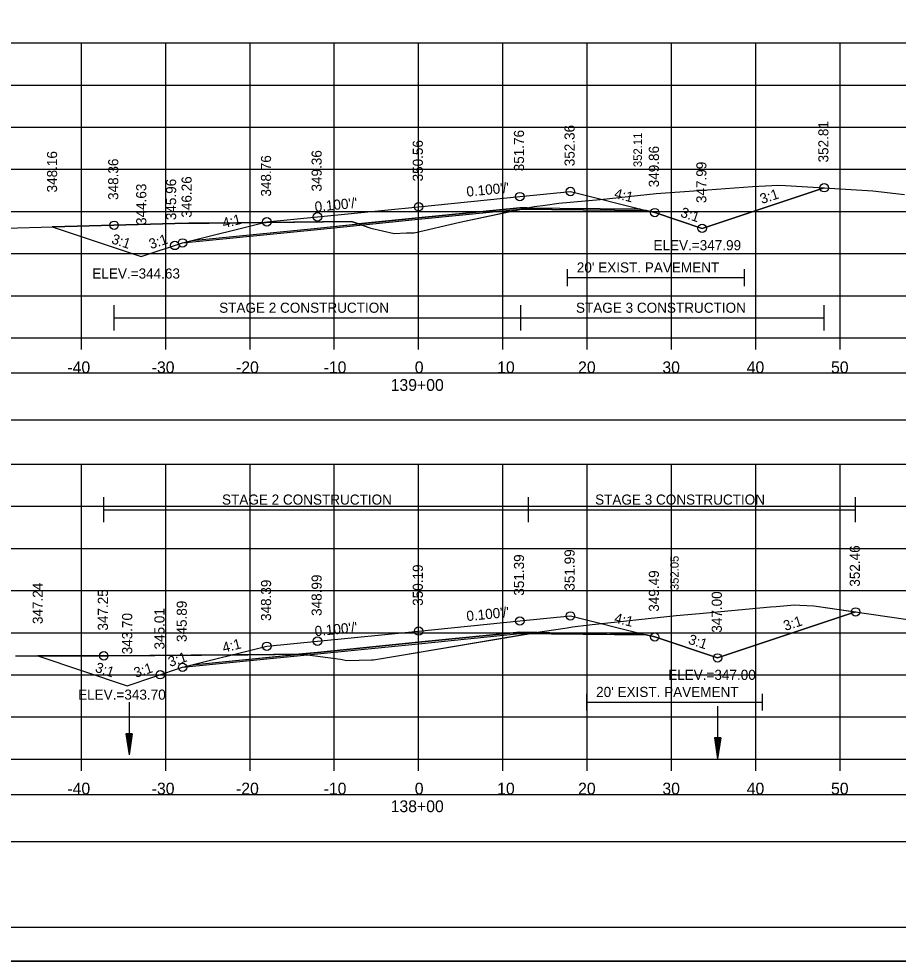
# Model space of a CAD drawing. Extents: x 1376273 to 1384221, y 378927 to 384592.
# Drawn here: x 1377010.4 to 1377114.6, y 382031.9 to 382143.7 of the extents above; entities that cross this region are included whole.
import ezdxf

# ---------------------------------------------------------------- set-up
doc = ezdxf.new("R2010")
doc.units = 0
for name, color, linetype in [('R_Alt Surface', 7, 'Continuous'), ('R_Axis', 7, 'Continuous'), ('R_Axis Annot', 7, 'Continuous'), ('R_Border', 7, 'Continuous'), ('R_Border Notes', 7, 'Continuous'), ('R_Dimension', 7, 'Continuous'), ('R_Exist Surface', 7, 'Continuous'), ('R_Fin Surface', 7, 'Continuous'), ('R_Grid', 7, 'Continuous'), ('R_No Plot', 7, 'Continuous'), ('R_Water', 7, 'Continuous'), ('R_Xsect Elev', 7, 'Continuous'), ('R_Xsect Slope', 7, 'Continuous'), ('T_Detection Zones', 7, 'Continuous')]:
    doc.layers.add(name, color=color, linetype=linetype)

msp = doc.modelspace()

# ---------------------------------------------------------------- linework, layer by layer
at = {"layer": 'R_Alt Surface'}
for points in [[(1377030.9, 382117.41), (1377045.77, 382118.89), (1377057.77, 382120.09), (1377069.77, 382121.29), (1377084.06, 382121.15)], [(1377075.38, 382114), (1377075.38, 382112)], [(1377075.38, 382113), (1377096.37, 382113)], [(1377096.37, 382114), (1377096.37, 382112)], [(1377030.9, 382067.03), (1377045.77, 382068.52), (1377057.77, 382069.72), (1377069.77, 382070.92), (1377084.06, 382070.78)], [(1377077.67, 382063.62), (1377077.67, 382061.62)], [(1377098.5, 382063.62), (1377098.5, 382061.62)], [(1377077.67, 382062.62), (1377098.5, 382062.62)]]:
    msp.add_lwpolyline(points, dxfattribs=at)
at = {"layer": 'R_Axis'}
for p, q in [((1376907.77, 382105.86), (1377207.77, 382105.86)), ((1377017.77, 382104.46), (1377017.77, 382105.86)), ((1377027.77, 382104.46), (1377027.77, 382105.86)), ((1377037.77, 382104.46), (1377037.77, 382105.86)), ((1377047.77, 382104.46), (1377047.77, 382105.86)), ((1377057.77, 382104.46), (1377057.77, 382105.86)), ((1377067.77, 382104.46), (1377067.77, 382105.86)), ((1377077.77, 382104.46), (1377077.77, 382105.86)), ((1377087.77, 382104.46), (1377087.77, 382105.86)), ((1377097.77, 382104.46), (1377097.77, 382105.86)), ((1377107.77, 382104.46), (1377107.77, 382105.86)), ((1376907.77, 382055.86), (1377207.77, 382055.86)), ((1377017.77, 382054.46), (1377017.77, 382055.86)), ((1377027.77, 382054.46), (1377027.77, 382055.86)), ((1377037.77, 382054.46), (1377037.77, 382055.86)), ((1377047.77, 382054.46), (1377047.77, 382055.86)), ((1377057.77, 382054.46), (1377057.77, 382055.86)), ((1377067.77, 382054.46), (1377067.77, 382055.86)), ((1377077.77, 382054.46), (1377077.77, 382055.86)), ((1377087.77, 382054.46), (1377087.77, 382055.86)), ((1377097.77, 382054.46), (1377097.77, 382055.86)), ((1377107.77, 382054.46), (1377107.77, 382055.86))]:
    msp.add_line(p, q, dxfattribs=at)
at = {"layer": 'R_Axis Annot'}
for points in [[(1376907.2, 382096.14), (1377209.01, 382096.14), (1377209.01, 382101.66), (1376907.2, 382101.66)], [(1376907.2, 382046.08), (1377209.01, 382046.08), (1377209.01, 382051.6), (1376907.2, 382051.6)]]:
    msp.add_lwpolyline(points, close=True, dxfattribs=at)
at = {"layer": 'R_Border'}
msp.add_line((1377215.95, 382035.86), (1376899.77, 382035.86), dxfattribs=at)
at = {"layer": 'R_Dimension'}
for p, q in [((1377021.65, 382106.73), (1377021.65, 382109.73)), ((1377069.9, 382106.73), (1377069.9, 382109.73)), ((1377105.87, 382106.73), (1377105.87, 382109.73)), ((1377021.65, 382108.23), (1377105.87, 382108.23)), ((1377020.42, 382083.96), (1377020.42, 382086.96)), ((1377070.78, 382083.96), (1377070.78, 382086.96)), ((1377109.6, 382083.96), (1377109.6, 382086.96)), ((1377020.42, 382085.46), (1377109.6, 382085.46))]:
    msp.add_line(p, q, dxfattribs=at)
at = {"layer": 'R_Exist Surface'}
for points in [[(1377007.33, 382118.83), (1377015.79, 382119.06), (1377028.87, 382119.41), (1377030.5, 382119.46), (1377032.93, 382119.47), (1377049.79, 382119.67), (1377052.11, 382118.89), (1377054.88, 382118.23), (1377056.33, 382118.3), (1377057.22, 382118.31), (1377062.67, 382119.59), (1377071.46, 382121.46), (1377072.77, 382121.61), (1377074.38, 382121.83), (1377079.3, 382122.28), (1377085.95, 382122.97), (1377090.95, 382123.35), (1377097.37, 382123.8), (1377099.67, 382123.94), (1377100.35, 382123.98), (1377101.28, 382123.94), (1377103.26, 382123.83), (1377111.62, 382123.32), (1377115.4, 382122.88)], [(1377009.96, 382068.1), (1377020.99, 382068.11), (1377037.53, 382068.25), (1377044, 382068.3), (1377048.52, 382067.72), (1377049.25, 382067.57), (1377052.17, 382067.63), (1377052.43, 382067.65), (1377055.49, 382068.15), (1377071.36, 382070.84), (1377075.4, 382071.45), (1377076.03, 382071.55), (1377076.67, 382071.63), (1377077.99, 382071.79), (1377088.31, 382072.91), (1377091.1, 382073.15), (1377099.5, 382073.92), (1377100.18, 382073.98), (1377102.35, 382074.18), (1377102.97, 382074.13), (1377104.63, 382074.04), (1377117.95, 382072.1)]]:
    msp.add_lwpolyline(points, dxfattribs=at)
at = {"layer": 'R_Fin Surface'}
for points in [[(1377014.29, 382119.02), (1377024.87, 382115.49), (1377029.77, 382117.12), (1377039.77, 382119.62), (1377045.77, 382120.22), (1377057.77, 382121.42), (1377069.77, 382122.62), (1377075.77, 382123.22), (1377084.77, 382120.97), (1377085.77, 382120.72), (1377091.4, 382118.85), (1377105.87, 382123.67)], [(1377012.59, 382068.1), (1377023.2, 382064.56), (1377029.77, 382066.75), (1377039.77, 382069.25), (1377045.77, 382069.85), (1377057.77, 382071.05), (1377069.77, 382072.25), (1377075.77, 382072.85), (1377084.77, 382070.6), (1377085.77, 382070.35), (1377093.23, 382067.86), (1377109.6, 382073.32)]]:
    msp.add_lwpolyline(points, dxfattribs=at)
at = {"layer": 'R_Grid'}
for p, q in [((1376907.77, 382140.86), (1377207.77, 382140.86)), ((1376907.77, 382140.86), (1377207.77, 382140.86)), ((1377017.77, 382105.86), (1377017.77, 382140.86)), ((1377017.77, 382105.86), (1377017.77, 382140.86)), ((1377027.77, 382105.86), (1377027.77, 382140.86)), ((1377027.77, 382105.86), (1377027.77, 382140.86)), ((1377037.77, 382105.86), (1377037.77, 382140.86)), ((1377037.77, 382105.86), (1377037.77, 382140.86)), ((1377047.77, 382105.86), (1377047.77, 382140.86)), ((1377047.77, 382105.86), (1377047.77, 382140.86)), ((1377057.77, 382105.86), (1377057.77, 382140.86)), ((1377057.77, 382105.86), (1377057.77, 382140.86)), ((1377067.77, 382105.86), (1377067.77, 382140.86)), ((1377067.77, 382105.86), (1377067.77, 382140.86)), ((1377077.77, 382105.86), (1377077.77, 382140.86)), ((1377077.77, 382105.86), (1377077.77, 382140.86)), ((1377087.77, 382105.86), (1377087.77, 382140.86)), ((1377087.77, 382105.86), (1377087.77, 382140.86)), ((1377097.77, 382105.86), (1377097.77, 382140.86)), ((1377097.77, 382105.86), (1377097.77, 382140.86)), ((1377107.77, 382105.86), (1377107.77, 382140.86)), ((1377107.77, 382105.86), (1377107.77, 382140.86)), ((1376907.77, 382135.86), (1377207.77, 382135.86)), ((1376907.77, 382135.86), (1377207.77, 382135.86)), ((1376907.77, 382130.86), (1377207.77, 382130.86)), ((1376907.77, 382130.86), (1377207.77, 382130.86)), ((1376907.77, 382125.86), (1377207.77, 382125.86)), ((1376907.77, 382125.86), (1377207.77, 382125.86)), ((1376907.77, 382120.86), (1377207.77, 382120.86)), ((1376907.77, 382120.86), (1377207.77, 382120.86)), ((1376907.77, 382115.86), (1377207.77, 382115.86)), ((1376907.77, 382115.86), (1377207.77, 382115.86)), ((1376907.77, 382110.86), (1377207.77, 382110.86)), ((1376907.77, 382110.86), (1377207.77, 382110.86)), ((1376907.77, 382105.86), (1377207.77, 382105.86)), ((1376907.77, 382105.86), (1377207.77, 382105.86)), ((1376907.77, 382090.86), (1377207.77, 382090.86)), ((1376907.77, 382090.86), (1377207.77, 382090.86)), ((1377017.77, 382055.86), (1377017.77, 382090.86)), ((1377017.77, 382055.86), (1377017.77, 382090.86)), ((1377027.77, 382055.86), (1377027.77, 382090.86)), ((1377027.77, 382055.86), (1377027.77, 382090.86)), ((1377037.77, 382055.86), (1377037.77, 382090.86)), ((1377037.77, 382055.86), (1377037.77, 382090.86)), ((1377047.77, 382055.86), (1377047.77, 382090.86)), ((1377047.77, 382055.86), (1377047.77, 382090.86)), ((1377057.77, 382055.86), (1377057.77, 382090.86)), ((1377057.77, 382055.86), (1377057.77, 382090.86)), ((1377067.77, 382055.86), (1377067.77, 382090.86)), ((1377067.77, 382055.86), (1377067.77, 382090.86)), ((1377077.77, 382055.86), (1377077.77, 382090.86)), ((1377077.77, 382055.86), (1377077.77, 382090.86)), ((1377087.77, 382055.86), (1377087.77, 382090.86)), ((1377087.77, 382055.86), (1377087.77, 382090.86)), ((1377097.77, 382055.86), (1377097.77, 382090.86)), ((1377097.77, 382055.86), (1377097.77, 382090.86)), ((1377107.77, 382055.86), (1377107.77, 382090.86)), ((1377107.77, 382055.86), (1377107.77, 382090.86)), ((1376907.77, 382085.86), (1377207.77, 382085.86)), ((1376907.77, 382085.86), (1377207.77, 382085.86)), ((1376907.77, 382080.86), (1377207.77, 382080.86)), ((1376907.77, 382080.86), (1377207.77, 382080.86)), ((1376907.77, 382075.86), (1377207.77, 382075.86)), ((1376907.77, 382075.86), (1377207.77, 382075.86)), ((1376907.77, 382070.86), (1377207.77, 382070.86)), ((1376907.77, 382070.86), (1377207.77, 382070.86)), ((1376907.77, 382065.86), (1377207.77, 382065.86)), ((1376907.77, 382065.86), (1377207.77, 382065.86)), ((1376907.77, 382060.86), (1377207.77, 382060.86)), ((1376907.77, 382060.86), (1377207.77, 382060.86)), ((1376907.77, 382055.86), (1377207.77, 382055.86)), ((1376907.77, 382055.86), (1377207.77, 382055.86))]:
    msp.add_line(p, q, dxfattribs=at)
at = {"layer": 'R_No Plot'}
msp.add_line((1376887.37, 382031.88), (1377220.7, 382031.88), dxfattribs=at)
for points in [[(1376887.36, 382245.21), (1377220.7, 382245.21), (1377220.7, 382031.88), (1376887.36, 382031.88)], [(1377133.69, 382241.32), (1377133.69, 382231.44), (1377169.42, 382231.44), (1377169.42, 382228.52), (1377192.62, 382228.52), (1377192.62, 382204.19), (1377215.95, 382204.19), (1377215.95, 382035.86), (1376899.77, 382035.86), (1376899.77, 382241.32)]]:
    msp.add_lwpolyline(points, close=True, dxfattribs=at)
for points in [[(1377029.77, 382117.12), (1377045.77, 382118.72), (1377057.77, 382119.92), (1377069.77, 382121.12), (1377084.77, 382120.97)], [(1377029.77, 382066.75), (1377045.77, 382068.35), (1377057.77, 382069.55), (1377069.77, 382070.75), (1377084.77, 382070.6)]]:
    msp.add_lwpolyline(points, dxfattribs=at)
for centre in [(1377105.87, 382123.67), (1377105.87, 382123.67), (1377069.77, 382122.62), (1377069.77, 382122.62), (1377075.77, 382123.22), (1377075.77, 382123.22), (1377057.77, 382121.42), (1377057.77, 382121.42), (1377085.77, 382120.72), (1377085.77, 382120.72), (1377021.65, 382119.22), (1377021.65, 382119.22), (1377039.77, 382119.62), (1377039.77, 382119.62), (1377045.77, 382120.22), (1377045.77, 382120.22), (1377091.4, 382118.85), (1377091.4, 382118.85), (1377091.4, 382118.85), (1377091.4, 382118.85), (1377029.77, 382117.12), (1377029.77, 382117.12), (1377028.85, 382116.82), (1377028.85, 382116.82), (1377028.85, 382116.82), (1377028.85, 382116.82), (1377069.77, 382072.25), (1377069.77, 382072.25), (1377075.77, 382072.85), (1377075.77, 382072.85), (1377109.6, 382073.32), (1377109.6, 382073.32), (1377057.77, 382071.05), (1377057.77, 382071.05), (1377085.77, 382070.35), (1377085.77, 382070.35), (1377039.77, 382069.25), (1377039.77, 382069.25), (1377045.77, 382069.85), (1377045.77, 382069.85), (1377020.42, 382068.11), (1377020.42, 382068.11), (1377093.23, 382067.86), (1377093.23, 382067.86), (1377093.23, 382067.86), (1377093.23, 382067.86), (1377029.77, 382066.75), (1377029.77, 382066.75), (1377027.13, 382065.87), (1377027.13, 382065.87), (1377027.13, 382065.87), (1377027.13, 382065.87)]:
    msp.add_circle(centre, 0.5, dxfattribs=at)
at = {"layer": 'R_Water'}
for p, q in [((1377023.43, 382062.62), (1377023.43, 382056.37)), ((1377093.23, 382062.15), (1377093.23, 382055.9)), ((1377023.06, 382058.87), (1377023.43, 382056.37)), ((1377023.81, 382058.87), (1377023.06, 382058.87)), ((1377023.12, 382058.87), (1377023.43, 382056.78)), ((1377023.18, 382058.87), (1377023.43, 382057.21)), ((1377023.25, 382058.87), (1377023.43, 382057.63)), ((1377023.31, 382058.87), (1377023.43, 382058.05)), ((1377023.37, 382058.87), (1377023.43, 382058.47)), ((1377023.81, 382058.87), (1377023.43, 382056.37)), ((1377023.55, 382058.87), (1377023.43, 382058.05)), ((1377023.68, 382058.87), (1377023.43, 382057.21)), ((1377023.74, 382058.87), (1377023.43, 382056.78)), ((1377023.62, 382058.87), (1377023.43, 382057.63)), ((1377023.49, 382058.87), (1377023.43, 382058.47)), ((1377092.86, 382058.4), (1377093.23, 382055.9)), ((1377093.61, 382058.4), (1377092.86, 382058.4)), ((1377092.92, 382058.4), (1377093.23, 382056.32)), ((1377092.99, 382058.4), (1377093.23, 382056.75)), ((1377093.05, 382058.4), (1377093.23, 382057.16)), ((1377093.11, 382058.4), (1377093.23, 382057.59)), ((1377093.18, 382058.4), (1377093.23, 382058)), ((1377093.61, 382058.4), (1377093.23, 382055.9)), ((1377093.36, 382058.4), (1377093.23, 382057.59)), ((1377093.48, 382058.4), (1377093.23, 382056.75)), ((1377093.55, 382058.4), (1377093.23, 382056.32)), ((1377093.42, 382058.4), (1377093.23, 382057.16)), ((1377093.29, 382058.4), (1377093.23, 382058))]:
    msp.add_line(p, q, dxfattribs=at)
at = {"layer": 'T_Detection Zones'}
for p, q in [((1377070.66, 382121.28), (1377069.77, 382121.29)), ((1377071.77, 382070.9), (1377069.77, 382070.92)), ((1377030.9, 382067.03), (1377043.57, 382068.3)), ((1377020.99, 382068.11), (1377012.59, 382068.1))]:
    msp.add_line(p, q, dxfattribs=at)
for points in [[(1377069.9, 382121.12), (1377071.46, 382121.46), (1377072.77, 382121.61), (1377074.38, 382121.83), (1377079.3, 382122.28), (1377085.95, 382122.97), (1377090.95, 382123.35), (1377097.37, 382123.8), (1377099.67, 382123.94), (1377100.35, 382123.98), (1377101.28, 382123.94), (1377103.26, 382123.83), (1377105.87, 382123.67), (1377091.4, 382118.85), (1377085.77, 382120.72), (1377084.77, 382120.97)], [(1377070.78, 382070.74), (1377071.36, 382070.84), (1377075.4, 382071.45), (1377076.03, 382071.55), (1377076.67, 382071.63), (1377077.99, 382071.79), (1377088.31, 382072.91), (1377091.1, 382073.15), (1377099.5, 382073.92), (1377100.18, 382073.98), (1377102.35, 382074.18), (1377102.97, 382074.13), (1377104.63, 382074.04), (1377109.6, 382073.32), (1377093.23, 382067.86), (1377085.77, 382070.35), (1377084.77, 382070.6)]]:
    msp.add_lwpolyline(points, close=True, dxfattribs=at)
for points in [[(1377069.77, 382121.29), (1377057.77, 382120.09), (1377050.65, 382119.38)], [(1377050.65, 382119.38), (1377052.11, 382118.89), (1377054.88, 382118.23), (1377056.33, 382118.3), (1377057.22, 382118.31), (1377062.67, 382119.59), (1377069.9, 382121.12), (1377070.66, 382121.28)], [(1377032.93, 382119.47), (1377030.5, 382119.46), (1377028.87, 382119.41), (1377015.79, 382119.06), (1377014.29, 382119.02)], [(1377014.29, 382119.02), (1377024.87, 382115.49), (1377029.77, 382117.12), (1377030.9, 382117.41)], [(1377030.9, 382117.41), (1377045.77, 382118.89), (1377050.65, 382119.38)], [(1377050.65, 382119.38), (1377049.79, 382119.67), (1377039.47, 382119.55), (1377032.93, 382119.47)], [(1377069.77, 382070.92), (1377057.77, 382069.72), (1377045.77, 382068.52), (1377043.57, 382068.3)], [(1377043.57, 382068.3), (1377044, 382068.3), (1377048.52, 382067.72), (1377049.25, 382067.57), (1377052.17, 382067.63), (1377052.43, 382067.65), (1377055.49, 382068.15), (1377070.78, 382070.74), (1377071.36, 382070.84), (1377071.77, 382070.9)], [(1377043.57, 382068.3), (1377037.53, 382068.25), (1377035.71, 382068.24), (1377020.99, 382068.11)], [(1377012.59, 382068.1), (1377023.2, 382064.56), (1377029.77, 382066.75), (1377030.9, 382067.03)]]:
    msp.add_lwpolyline(points, dxfattribs=at)

# ---------------------------------------------------------------- texts
at = {"layer": 'R_Alt Surface'}
for p in [(1377076.53, 382113.61), (1377078.82, 382063.23)]:
    msp.add_text("20' EXIST. PAVEMENT", height=1.2, dxfattribs=at).set_placement(p)
at = {"layer": 'R_Axis Annot'}
for s, p in [('-40', (1377016.11, 382101.66)), ('-30', (1377026.11, 382101.66)), ('-20', (1377036.11, 382101.66)), ('-10', (1377046.5, 382101.66)), ('0', (1377057.31, 382101.66)), ('10', (1377067.08, 382101.66)), ('20', (1377076.68, 382101.66)), ('30', (1377086.68, 382101.66)), ('40', (1377096.68, 382101.66)), ('50', (1377106.68, 382101.66)), ('139+00', (1377054.45, 382099.56)), ('-40', (1377016.11, 382051.66)), ('-30', (1377026.11, 382051.66)), ('-20', (1377036.11, 382051.66)), ('-10', (1377046.5, 382051.66)), ('0', (1377057.31, 382051.66)), ('10', (1377067.08, 382051.66)), ('20', (1377076.68, 382051.66)), ('30', (1377086.68, 382051.66)), ('40', (1377096.68, 382051.66)), ('50', (1377106.68, 382051.66)), ('138+00', (1377054.45, 382049.56))]:
    msp.add_text(s, height=1.4, dxfattribs=at).set_placement(p)
at = {"layer": 'R_Border Notes'}
for s, p in [('ELEV.=347.99', (1377085.62, 382116.25)), ('ELEV.=344.63', (1377019.07, 382112.89)), ('ELEV.=347.00', (1377087.36, 382065.26)), ('ELEV.=343.70', (1377017.38, 382062.91))]:
    msp.add_text(s, height=1.2, dxfattribs=at).set_placement(p)
at = {"layer": 'R_Dimension'}
for s, p in [('STAGE 2 CONSTRUCTION', (1377034.11, 382108.83)), ('STAGE 3 CONSTRUCTION', (1377076.43, 382108.83)), ('STAGE 2 CONSTRUCTION', (1377034.45, 382086.06)), ('STAGE 3 CONSTRUCTION', (1377078.7, 382086.06))]:
    msp.add_text(s, height=1.2, dxfattribs=at).set_placement(p)
at = {"layer": 'R_No Plot'}
for s, p in [('348.36', (1377022.15, 382122.22)), ('345.96', (1377029.01, 382119.82)), ('347.25', (1377020.92, 382071.11)), ('345.01', (1377027.63, 382068.87))]:
    msp.add_text(s, height=1.2, rotation=90, dxfattribs=at).set_placement(p)
at = {"layer": 'R_Xsect Elev'}
for s, height, p in [('352.36', 1.2, (1377076.27, 382126.22)), ('352.81', 1.2, (1377106.37, 382126.67)), ('351.76', 1.2, (1377070.27, 382125.62)), ('352.11', 1, (1377084.25, 382126.12)), ('350.56', 1.2, (1377058.27, 382124.42)), ('348.16', 1.2, (1377014.89, 382123.11)), ('349.36', 1.2, (1377046.27, 382123.22)), ('349.86', 1.2, (1377086.27, 382123.72)), ('348.76', 1.2, (1377040.27, 382122.62)), ('347.99', 1.2, (1377091.9, 382121.85)), ('346.26', 1.2, (1377030.85, 382120.12)), ('344.63', 1.2, (1377025.47, 382119.25)), ('351.99', 1.2, (1377076.27, 382075.85)), ('352.46', 1.2, (1377110.1, 382076.32)), ('351.39', 1.2, (1377070.27, 382075.25)), ('352.05', 1, (1377088.61, 382075.91)), ('350.19', 1.2, (1377058.27, 382074.05)), ('348.99', 1.2, (1377046.27, 382072.85)), ('349.49', 1.2, (1377086.27, 382073.35)), ('347.24', 1.2, (1377013.19, 382071.88)), ('348.39', 1.2, (1377040.27, 382072.25)), ('347.00', 1.2, (1377093.73, 382070.86)), ('345.89', 1.2, (1377030.27, 382069.75)), ('343.70', 1.2, (1377023.8, 382068.29))]:
    msp.add_text(s, height=height, rotation=90, dxfattribs=at).set_placement(p)
at = {"layer": 'R_Xsect Slope'}
for s, rotation, p in [("0.100'/'", 5.7106, (1377063.5, 382122.6)), ('4:1', 345.9638, (1377080.89, 382122.46)), ('3:1', 18.4349, (1377098.48, 382121.73)), ("0.100'/'", 5.7106, (1377045.5, 382120.8)), ('3:1', 341.5651, (1377088.74, 382120.26)), ('4:1', 14.0362, (1377034.65, 382118.86)), ('3:1', 341.5651, (1377021.25, 382117.1)), ('3:1', 18.4349, (1377026.01, 382116.37)), ("0.100'/'", 5.7106, (1377063.5, 382072.23)), ('4:1', 345.9638, (1377080.89, 382072.08)), ('3:1', 18.4349, (1377101.26, 382071.06)), ("0.100'/'", 5.7106, (1377045.5, 382070.43)), ('3:1', 341.5651, (1377089.66, 382069.58)), ('4:1', 14.0362, (1377034.65, 382068.48)), ('3:1', 18.4349, (1377028.29, 382066.78)), ('3:1', 341.5651, (1377019.31, 382066.25)), ('3:1', 18.4349, (1377024.22, 382065.49))]:
    msp.add_text(s, height=1.2, rotation=rotation, dxfattribs=at).set_placement(p)

doc.saveas('drawing.dxf')
